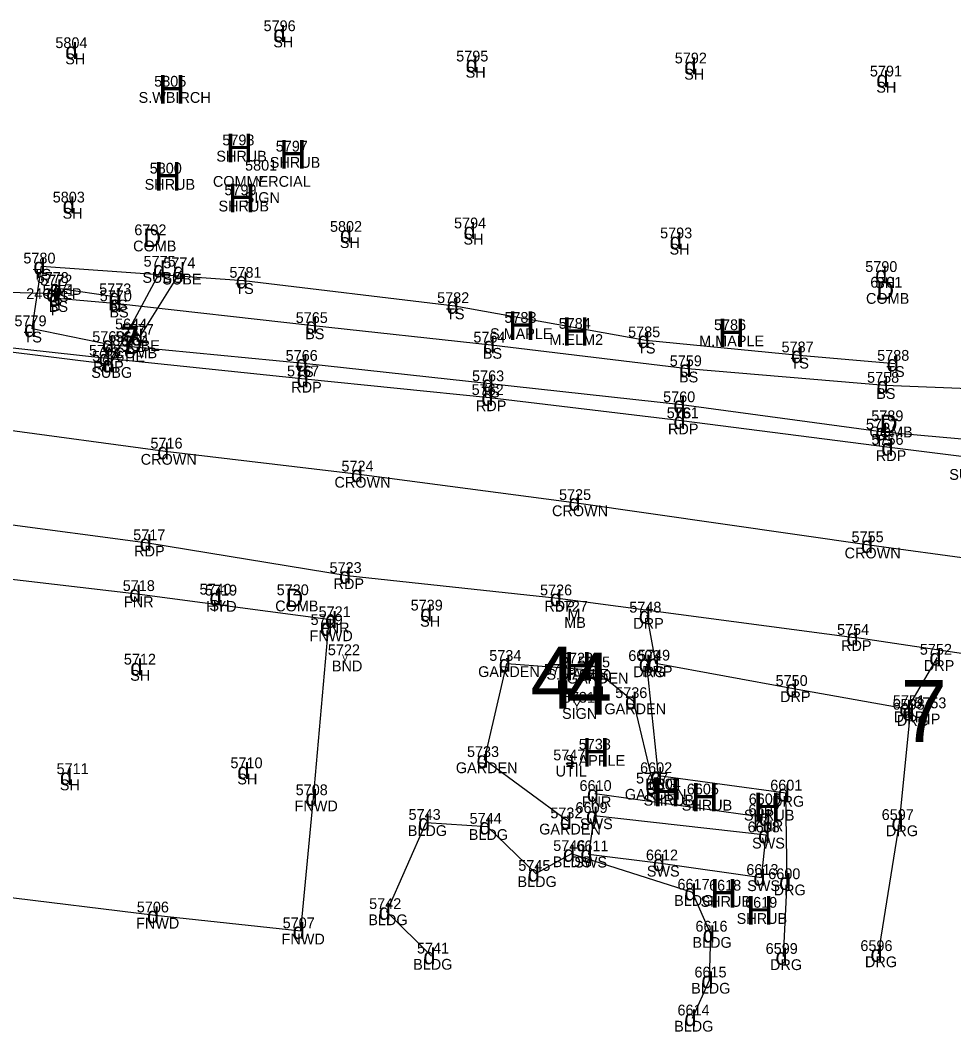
# Model space of a CAD drawing. Extents: x 69415 to 80913, y 7576 to 15059.
# Drawn here: x 74828.9 to 75002, y 14350.6 to 14538.2 of the extents above; entities that cross this region are included whole.
import ezdxf

# ---------------------------------------------------------------- set-up
doc = ezdxf.new("R2010")
doc.units = 0
for name, color, linetype in [('Level 1', 7, 'Continuous'), ('Level 11', 7, 'Continuous'), ('Level 12', 7, 'Continuous'), ('Level 13', 7, 'Continuous'), ('Level 14', 7, 'Continuous'), ('Level 15', 7, 'Continuous'), ('Level 18', 7, 'Continuous'), ('Level 43', 7, 'Continuous'), ('Level 46', 7, 'Continuous'), ('Level 47', 7, 'Continuous'), ('Level 48', 7, 'Continuous'), ('Level 59', 7, 'Continuous')]:
    doc.layers.add(name, color=color, linetype=linetype)

msp = doc.modelspace()

# ---------------------------------------------------------------- linework, layer by layer
at = {"layer": 'Level 11'}
for p, q in [((74845, 14475.5), (74816.86, 14478.57)), ((74881.7, 14471.66), (74845, 14475.5)), ((74915.93, 14468.21), (74881.7, 14471.66)), ((74951.54, 14463.91), (74915.93, 14468.21)), ((74990.07, 14458.97), (74951.54, 14463.91)), ((75004.9, 14457.14), (74990.07, 14458.97)), ((74813.91, 14446.46), (74852.58, 14441.27)), ((74852.58, 14441.27), (74889.55, 14435.21)), ((74889.55, 14435.21), (74928.62, 14431.06)), ((74928.62, 14431.06), (74983.63, 14423.73)), ((74945.12, 14427.86), (74946.74, 14418.96)), ((75019.44, 14418.32), (74983.63, 14423.73)), ((74993.41, 14410.54), (74998.98, 14420.05)), ((74947.29, 14398.09), (74945.11, 14418.88)), ((74946.74, 14418.96), (74972.33, 14414.26)), ((74972.33, 14414.26), (74993.41, 14410.54)), ((74991.96, 14389.4), (74993.97, 14409.86)), ((74970.85, 14394.86), (74947.29, 14398.09)), ((74971.14, 14378.43), (74970.85, 14394.86)), ((74988.06, 14365.1), (74991.96, 14389.4)), ((74970.46, 14364.57), (74971.14, 14378.43))]:
    msp.add_line(p, q, dxfattribs=at)
at = {"layer": 'Level 12'}
for p, q in [((74802.43, 14437.41), (74850.64, 14431.86)), ((74850.64, 14431.86), (74886.95, 14427.02)), ((74883.34, 14394), (74886.12, 14425.56)), ((74915.03, 14401.08), (74919.16, 14418.91)), ((74919.16, 14418.91), (74935.6, 14417.7)), ((74935.6, 14417.7), (74942.57, 14412.01)), ((74942.57, 14412.01), (74946.36, 14396.17)), ((74930.48, 14389.71), (74915.03, 14401.08)), ((74880.94, 14369.32), (74883.34, 14394)), ((74967.37, 14390.31), (74935.5, 14394.78)), ((74935.33, 14390.7), (74934.27, 14383.59)), ((74967.24, 14387.11), (74935.33, 14390.7)), ((74966.34, 14379.22), (74967.24, 14387.11)), ((74934.27, 14383.59), (74947.73, 14381.91)), ((74947.73, 14381.91), (74966.34, 14379.22)), ((74818.5, 14376.58), (74853.95, 14372.26)), ((74853.95, 14372.26), (74880.94, 14369.32))]:
    msp.add_line(p, q, dxfattribs=at)
at = {"layer": 'Level 13'}
for p, q in [((74896.89, 14372.89), (74904.2, 14389.43)), ((74904.2, 14389.43), (74915.51, 14388.7)), ((74915.51, 14388.7), (74924.54, 14379.97)), ((74924.54, 14379.97), (74931.07, 14383.65)), ((74953.58, 14376.48), (74931.07, 14383.65)), ((74956.97, 14368.7), (74953.58, 14376.48)), ((74905.2, 14364.64), (74896.89, 14372.89)), ((74956.73, 14360.2), (74956.97, 14368.7)), ((74953.58, 14353.16), (74956.73, 14360.2))]:
    msp.add_line(p, q, dxfattribs=at)
at = {"layer": 'Level 15'}
for p, q in [((74855.07, 14492.01), (74845.6, 14474.39)), ((74858.74, 14491.71), (74851.02, 14479.37)), ((74845.6, 14474.39), (74819.01, 14477.64))]:
    msp.add_line(p, q, dxfattribs=at)
at = {"layer": 'Level 48'}
for p, q in [((74831.15, 14480.96), (74832.87, 14492.6)), ((74832.87, 14492.6), (74870.42, 14489.95)), ((74870.42, 14489.95), (74909.49, 14485.26)), ((74835.8, 14486.62), (74835.91, 14488.52)), ((74835.91, 14488.52), (74846.84, 14486.89)), ((74847.03, 14485.6), (74835.8, 14486.62)), ((74883.33, 14481.56), (74847.03, 14485.6)), ((74909.49, 14485.26), (74944.9, 14478.91)), ((74916.27, 14477.94), (74883.33, 14481.56)), ((74845.61, 14478.04), (74831.15, 14480.96)), ((74881.52, 14474.55), (74845.61, 14478.04)), ((74952.63, 14473.55), (74916.27, 14477.94)), ((74944.9, 14478.91), (74973.34, 14476.12)), ((74973.34, 14476.12), (74991.07, 14474.56)), ((74916.02, 14470.76), (74881.52, 14474.55)), ((74989.2, 14470.48), (74952.63, 14473.55)), ((74951.52, 14466.88), (74916.02, 14470.76)), ((75006.53, 14469.76), (74989.2, 14470.48)), ((74988.98, 14461.81), (74951.52, 14466.88)), ((74816.32, 14463.65), (74855.84, 14458.28)), ((75030.89, 14458.07), (74988.98, 14461.81)), ((74855.84, 14458.28), (74891.75, 14454.03)), ((74891.75, 14454.03), (74932.09, 14448.74)), ((74932.09, 14448.74), (74986.32, 14440.91)), ((74986.32, 14440.91), (75022.19, 14436.07))]:
    msp.add_line(p, q, dxfattribs=at)
at = {"layer": 'Level 59'}
msp.add_line((74835.26, 14487.5), (74514.39, 14495.88), dxfattribs=at)

# ---------------------------------------------------------------- texts
at = {"layer": 'Level 1'}
msp.add_text('7', height=5, dxfattribs=at).set_placement((74847.34, 14476.38))
at = {"layer": 'Level 12'}
msp.add_text('M', height=2.2, dxfattribs=at).set_placement((74930.38, 14426.92))
at = {"layer": 'Level 14'}
for p in [(74854.47, 14522.74), (74867.02, 14511.85), (74876.93, 14510.7), (74853.73, 14506.62), (74867.42, 14502.6), (74919.32, 14478.94), (74929.38, 14477.84), (74958.23, 14477.59), (74929.79, 14415.77), (74933.1, 14399.8), (74946.23, 14392.42), (74953.3, 14391.49), (74964.83, 14389.65), (74956.79, 14373.65), (74963.48, 14370.48)]:
    msp.add_text('H', height=5.3, dxfattribs=at).set_placement(p)
at = {"layer": 'Level 15'}
for s, height, p in [('D', 3.4, (74851.78, 14496.14)), ('D', 3.4, (74987.66, 14486.42)), ('D', 3.4, (74848.22, 14476.33)), ('D', 3.4, (74988.29, 14461.65)), ('D', 3.4, (74878.14, 14429.39)), ('J', 2.26, (74864.77, 14429.89)), ('4', 11.5, (74923.54, 14410.57)), ('4', 11.5, (74930.13, 14409.44))]:
    msp.add_text(s, height=height, dxfattribs=at).set_placement(p)
at = {"layer": 'Level 18'}
for s, height, p in [('V', 1.25, (74888.61, 14419.34)), ('7', 11.5, (74992.2, 14404.37))]:
    msp.add_text(s, height=height, dxfattribs=at).set_placement(p)
at = {"layer": 'Level 43'}
for p in [(74872.55, 14507.47), (74931.38, 14410.3)]:
    msp.add_text('Y', height=1.7, dxfattribs=at).set_placement(p)
at = {"layer": 'Level 46'}
for s, p in [('5796', (74874.06, 14536.18)), ('5804', (74835.46, 14533.04)), ('SH', (74875.86, 14533.18)), ('SH', (74837.29, 14530.04)), ('5795', (74909.77, 14530.56)), ('5792', (74950.29, 14530.2)), ('SH', (74911.52, 14527.56)), ('SH', (74952.04, 14527.2)), ('5791', (74986.46, 14527.78)), ('5805', (74853.78, 14525.89)), ('SH', (74987.65, 14524.78)), ('S.WBIRCH', (74850.89, 14522.89)), ('5798', (74866.41, 14515)), ('5797', (74876.32, 14513.85)), ('SHRUB', (74865.3, 14512)), ('5800', (74852.95, 14509.77)), ('5801', (74870.63, 14510.32)), ('SHRUB', (74875.21, 14510.85)), ('SHRUB', (74852.01, 14506.77)), ('COMMERCIAL', (74864.67, 14507.32)), ('5799', (74866.8, 14505.75)), ('5803', (74834.97, 14504.41)), ('SIGN', (74870.56, 14504.32)), ('SHRUB', (74865.7, 14502.75)), ('SH', (74836.8, 14501.41)), ('6702', (74850.1, 14498.34)), ('5802', (74886.37, 14498.97)), ('5794', (74909.37, 14499.61)), ('SH', (74911.12, 14496.61)), ('5793', (74947.57, 14497.76)), ('COMB', (74849.87, 14495.34)), ('SH', (74888.2, 14495.97)), ('SH', (74949.32, 14494.76)), ('5780', (74829.53, 14493.1)), ('5775', (74851.81, 14492.51)), ('5774', (74855.48, 14492.21)), ('5790', (74985.6, 14491.53)), ('TS', (74831.28, 14490.1)), ('5778', (74832, 14489.5)), ('5772', (74832.65, 14489.02)), ('SUBG', (74851.6, 14489.51)), ('SUBE', (74855.28, 14489.21)), ('5781', (74867.73, 14490.45)), ('6701', (74986.54, 14488.62)), ('5771', (74833.11, 14487.12)), ('5773', (74843.58, 14487.39)), ('TS', (74868.83, 14487.45)), ('SH', (74987.43, 14488.53)), ('24CPEP', (74830.06, 14486.5)), ('BS', (74834.35, 14486.02)), ('5770', (74843.69, 14486.1)), ('5782', (74906.23, 14485.76)), ('COMB', (74985.74, 14485.62)), ('BS', (74834.24, 14484.12)), ('P', (74834.64, 14483.5)), ('BS', (74845.28, 14484.39)), ('BS', (74845.48, 14483.1)), ('5779', (74827.88, 14481.46)), ('5765', (74880.02, 14482.06)), ('TS', (74907.9, 14482.76)), ('5783', (74918.71, 14482.09)), ('5644', (74846.53, 14480.88)), ('5777', (74847.76, 14479.87)), ('5784', (74928.77, 14480.99)), ('5785', (74941.64, 14479.41)), ('5786', (74957.56, 14480.74)), ('TS', (74829.56, 14478.46)), ('5769', (74842.3, 14478.54)), ('86.54', (74846.04, 14477.88)), ('5643', (74846.62, 14478.53)), ('BS', (74881.77, 14479.06)), ('5764', (74912.96, 14478.44)), ('S.MAPLE', (74916.04, 14479.09)), ('M.ELM2', (74927.04, 14477.99)), ('M.MAPLE', (74954.81, 14477.74)), ('5768', (74841.69, 14476)), ('TS', (74844.02, 14475.54)), ('COMB', (74846.31, 14475.53)), ('SUBE', (74847.56, 14476.87)), ('TS', (74943.31, 14476.41)), ('5787', (74970.08, 14476.62)), ('5776', (74842.28, 14474.89)), ('TIE', (74847.92, 14474.88)), ('5766', (74878.15, 14475.05)), ('BS', (74914.71, 14475.44)), ('5759', (74949.36, 14474.05)), ('TS', (74971.75, 14473.62)), ('5788', (74987.81, 14475.06)), ('SUBG', (74842.12, 14471.89)), ('RDP', (74842.49, 14473)), ('5767', (74878.4, 14472.16)), ('TS', (74879.93, 14472.05)), ('TS', (74989.48, 14472.06)), ('5763', (74912.71, 14471.26)), ('BS', (74951.07, 14471.05)), ('5758', (74985.94, 14470.98)), ('RDP', (74879.19, 14469.16)), ('5762', (74912.63, 14468.71)), ('TS', (74914.43, 14468.26)), ('BS', (74987.64, 14467.98)), ('5760', (74948.13, 14467.38)), ('RDP', (74913.42, 14465.71)), ('5761', (74948.8, 14464.41)), ('TS', (74949.93, 14464.38)), ('5789', (74986.72, 14463.85)), ('RDP', (74949.03, 14461.41)), ('5757', (74985.72, 14462.31)), ('COMB', (74986.37, 14460.85)), ('5716', (74853.09, 14458.78)), ('5756', (74986.75, 14459.47)), ('TS', (74987.39, 14459.31)), ('CROWN', (74851.28, 14455.78)), ('RDP', (74987.56, 14456.47)), ('5724', (74888.5, 14454.53)), ('SUBG', (75001.18, 14452.98)), ('CROWN', (74887.2, 14451.53)), ('5725', (74928.83, 14449.24)), ('CROWN', (74927.53, 14446.24)), ('5717', (74849.89, 14441.77)), ('5755', (74983.06, 14441.41)), ('RDP', (74850.07, 14438.77)), ('CROWN', (74981.77, 14438.41)), ('5723', (74886.29, 14435.71)), ('5718', (74847.95, 14432.36)), ('RDP', (74887.04, 14432.71)), ('5740', (74862.19, 14431.7)), ('5719', (74863.2, 14431.52)), ('5720', (74876.49, 14431.59)), ('5726', (74925.31, 14431.56)), ('FNR', (74848.17, 14429.36)), ('SH', (74864.02, 14428.7)), ('COMB', (74876.22, 14428.59)), ('5739', (74901.33, 14428.74)), ('HYD', (74863.42, 14428.52)), ('5721', (74884.26, 14427.52)), ('RDP', (74926.11, 14428.56)), ('5727', (74928.22, 14428.52)), ('5748', (74941.86, 14428.36)), ('5709', (74882.77, 14426.06)), ('SH', (74903.08, 14425.74)), ('MB', (74929.79, 14425.52)), ('DRP', (74942.6, 14425.36)), ('FNWD', (74882.58, 14423.06)), ('FNR', (74884.49, 14424.52)), ('5754', (74980.37, 14424.23)), ('RDP', (74981.12, 14421.23)), ('5722', (74885.98, 14420.46)), ('5734', (74915.9, 14419.41)), ('6603', (74941.68, 14419.38)), ('5749', (74943.47, 14419.46)), ('5752', (74995.72, 14420.55)), ('5712', (74848.16, 14418.72)), ('BND', (74886.73, 14417.46)), ('5728', (74929.18, 14418.92)), ('5735', (74932.34, 14418.2)), ('DRP', (74996.47, 14417.55)), ('SH', (74849.34, 14415.72)), ('GARDEN', (74913.83, 14416.41)), ('5729', (74926.03, 14416.82)), ('S.MAPLE', (74926.5, 14415.92)), ('5730', (74932.54, 14415.69)), ('DRG', (74942.6, 14416.38)), ('DRP', (74944.22, 14416.46)), ('LI', (74928.4, 14413.82)), ('GARDEN', (74930.27, 14415.2)), ('5750', (74968.98, 14414.76)), ('LI', (74934.99, 14412.69)), ('5736', (74939.25, 14412.51)), ('DRP', (74969.82, 14411.76)), ('5731', (74929.54, 14411.65)), ('6598', (74990.66, 14410.36)), ('5751', (74990.72, 14411.04)), ('5753', (74994.69, 14410.62)), ('SIGN', (74929.39, 14408.65)), ('GARDEN', (74937.24, 14409.51)), ('DRP', (74990.9, 14408.04)), ('DRG', (74991.45, 14407.36)), ('IP', (74997, 14407.62)), ('5738', (74932.49, 14402.95)), ('5733', (74911.77, 14401.58)), ('5747', (74927.76, 14400.96)), ('5710', (74867.92, 14399.5)), ('GARDEN', (74909.7, 14398.58)), ('S.APPLE', (74929.94, 14399.95)), ('6602', (74943.86, 14398.59)), ('5711', (74835.68, 14398.41)), ('UTIL', (74928.19, 14397.96)), ('SH', (74836.29, 14395.41)), ('SH', (74869.19, 14396.5)), ('6610', (74932.63, 14395.28)), ('5737', (74943.1, 14396.67)), ('DRG', (74944.78, 14395.59)), ('6604', (74945.45, 14395.57)), ('6601', (74967.99, 14395.36)), ('5708', (74880.01, 14394.5)), ('GARDEN', (74941.03, 14393.67)), ('6605', (74952.52, 14394.64)), ('FNWD', (74879.81, 14391.5)), ('6609', (74931.88, 14391.2)), ('FNR', (74933.04, 14392.28)), ('SHRUB', (74944.51, 14392.57)), ('SHRUB', (74951.58, 14391.64)), ('6606', (74964, 14392.8)), ('DRG', (74968.34, 14392.36)), ('5743', (74900.94, 14389.93)), ('5732', (74927.22, 14390.21)), ('SHRUB', (74963.11, 14389.8)), ('6607', (74963.94, 14390.81)), ('6597', (74988.65, 14389.9)), ('5744', (74912.25, 14389.2)), ('SWS', (74932.7, 14388.2)), ('6608', (74963.8, 14387.61)), ('FNR', (74964.91, 14387.81)), ('BLDG', (74900.79, 14386.93)), ('BLDG', (74912.1, 14386.2)), ('GARDEN', (74925.15, 14387.21)), ('DRG', (74989.44, 14386.9)), ('5746', (74927.75, 14384.15)), ('6611', (74932.05, 14384.09)), ('SWS', (74964.61, 14384.61)), ('6612', (74944.94, 14382.41)), ('5745', (74921.28, 14380.47)), ('BLDG', (74927.66, 14381.15)), ('SWS', (74931.64, 14381.09)), ('SWS', (74945.1, 14379.41)), ('6613', (74963.56, 14379.72)), ('6600', (74967.62, 14378.93)), ('BLDG', (74921.13, 14377.47)), ('6617', (74950.79, 14376.98)), ('6618', (74956.65, 14376.8)), ('SWS', (74963.71, 14376.72)), ('DRG', (74968.62, 14375.93)), ('5706', (74850.56, 14372.76)), ('5742', (74893.63, 14373.39)), ('BLDG', (74950.17, 14373.98)), ('SHRUB', (74955.07, 14373.8)), ('6619', (74963.33, 14373.63)), ('SHRUB', (74961.76, 14370.63)), ('FNWD', (74850.41, 14369.76)), ('5707', (74877.6, 14369.82)), ('BLDG', (74893.48, 14370.39)), ('6616', (74954.12, 14369.2)), ('FNWD', (74877.4, 14366.82)), ('5741', (74902.5, 14365.14)), ('BLDG', (74953.56, 14366.2)), ('6599', (74967.14, 14365.07)), ('6596', (74984.7, 14365.6)), ('BLDG', (74901.79, 14362.14)), ('DRG', (74967.95, 14362.07)), ('DRG', (74985.55, 14362.6)), ('6615', (74953.94, 14360.7)), ('BLDG', (74953.32, 14357.7)), ('6614', (74950.79, 14353.66)), ('BLDG', (74950.17, 14350.66))]:
    msp.add_text(s, height=2, dxfattribs=at).set_placement(p)
at = {"layer": 'Level 47'}
for s, p in [('d', (74875.87, 14534.18)), ('d', (74837.3, 14531.04)), ('d', (74911.53, 14528.56)), ('d', (74952.05, 14528.2)), ('d', (74987.66, 14525.78)), ('d', (74836.81, 14502.41)), ('d', (74888.21, 14496.97)), ('d', (74911.13, 14497.61)), ('d', (74949.33, 14495.76)), ('d', (74831.37, 14491.1)), ('d', (74853.57, 14490.51)), ('d', (74857.24, 14490.21)), ('d', (74987.45, 14489.53)), ('d', (74868.92, 14488.45)), ('d', (74833.76, 14486)), ('d', (74834.41, 14487.02)), ('d', (74834.3, 14485.12)), ('d', (74845.34, 14485.39)), ('d', (74845.53, 14484.1)), ('d', (74907.99, 14483.76)), ('d', (74881.83, 14480.06)), ('d', (74829.65, 14479.46)), ('d', (74844.11, 14476.54)), ('d', (74849.52, 14477.87)), ('d', (74914.77, 14476.44)), ('d', (74943.4, 14477.41)), ('d', (74971.84, 14474.62)), ('d', (74843.5, 14474)), ('d', (74844.1, 14472.89)), ('d', (74880.02, 14473.05)), ('d', (74989.57, 14473.06)), ('d', (74951.13, 14472.05)), ('d', (74880.2, 14470.16)), ('d', (74914.52, 14469.26)), ('d', (74987.7, 14468.98)), ('d', (74914.43, 14466.71)), ('d', (74950.02, 14465.38)), ('d', (74950.04, 14462.41)), ('d', (74987.48, 14460.31)), ('d', (74988.57, 14457.47)), ('d', (74854.34, 14456.78)), ('d', (74890.25, 14452.53)), ('d', (74930.59, 14447.24)), ('d', (74851.08, 14439.77)), ('d', (74984.82, 14439.41)), ('d', (74888.05, 14433.71)), ('d', (74849.14, 14430.36)), ('d', (74864.03, 14429.7)), ('d', (74927.12, 14429.56)), ('d', (74903.09, 14426.74)), ('d', (74943.62, 14426.36)), ('d', (74884.62, 14424.06)), ('d', (74885.45, 14425.52)), ('d', (74982.13, 14422.23)), ('d', (74997.48, 14418.55)), ('d', (74849.35, 14416.72)), ('d', (74917.66, 14417.41)), ('d', (74934.1, 14416.2)), ('d', (74943.61, 14417.38)), ('d', (74945.24, 14417.46)), ('d', (74970.83, 14412.76)), ('d', (74941.07, 14410.51)), ('d', (74991.91, 14409.04)), ('d', (74992.47, 14408.36)), ('d', (74913.53, 14399.58)), ('d', (74869.2, 14397.5)), ('+', (74930.04, 14398.96)), ('d', (74836.31, 14396.41)), ('d', (74945.79, 14396.59)), ('d', (74944.86, 14394.67)), ('d', (74881.84, 14392.5)), ('d', (74934, 14393.28)), ('d', (74969.35, 14393.36)), ('d', (74928.98, 14388.21)), ('d', (74933.83, 14389.2)), ('d', (74965.87, 14388.81)), ('d', (74902.7, 14387.93)), ('d', (74914.01, 14387.2)), ('d', (74990.46, 14387.9)), ('d', (74965.74, 14385.61)), ('d', (74929.57, 14382.15)), ('d', (74932.77, 14382.09)), ('d', (74946.23, 14380.41)), ('d', (74923.04, 14378.47)), ('d', (74964.84, 14377.72)), ('d', (74969.64, 14376.93)), ('d', (74952.08, 14374.98)), ('d', (74895.39, 14371.39)), ('d', (74852.45, 14370.76)), ('d', (74879.44, 14367.82)), ('d', (74955.47, 14367.2)), ('d', (74903.7, 14363.14)), ('d', (74968.96, 14363.07)), ('d', (74986.56, 14363.6)), ('d', (74955.23, 14358.7)), ('d', (74952.08, 14351.66))]:
    msp.add_text(s, height=3, dxfattribs=at).set_placement(p)

doc.saveas('drawing.dxf')
